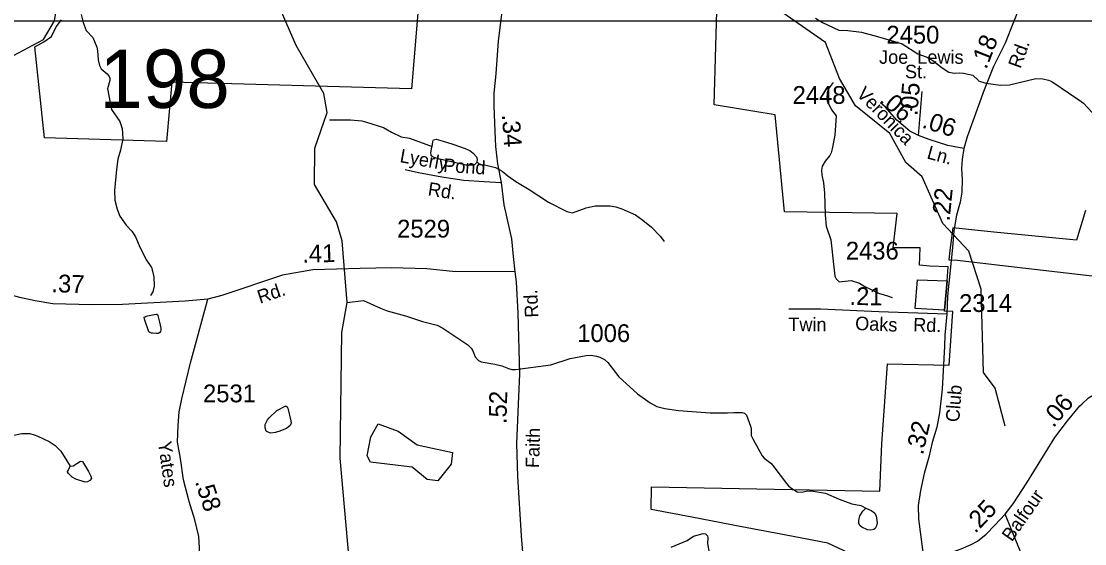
# Model space of a CAD drawing. Extents: x 1473865 to 1648260, y 639067 to 773536.
# Drawn here: x 1561206 to 1568674, y 675004 to 678674 of the extents above; entities that cross this region are included whole.
import ezdxf

# ---------------------------------------------------------------- set-up
doc = ezdxf.new("R2010")
doc.units = 0
for name, color, linetype in [('Exist Boundary Political City Limit New', 7, 'Continuous'), ('Exist Hydrographic Creek Single Shore', 7, 'Continuous'), ('Exist Hydrographic Misc Water Feature', 7, 'Continuous'), ('Exist Hydrographic Pond Under 1500 Sq Ft', 7, 'Continuous'), ('Exist Road Non-System Type 51', 7, 'Continuous'), ('Exist Road Non-System Type 51 Label', 7, 'Continuous'), ('Exist Road Secondary Mileage Hundredths English Label', 7, 'Continuous'), ('Exist Road Secondary Structure Standard Bridge Number Label', 7, 'Continuous'), ('Exist Road Secondary Type 51 Attributed', 7, 'Continuous'), ('Exist Road Secondary Type 51 Label', 7, 'Continuous'), ('Exist Road Secondary Type 51 Number Label', 7, 'Continuous'), ('Map Preparation Boundary City Limit Buffer Line', 7, 'Continuous'), ('Map Preparation Inset Cut Line', 7, 'Continuous')]:
    doc.layers.add(name, color=color, linetype=linetype)

msp = doc.modelspace()

# ---------------------------------------------------------------- linework, layer by layer
at = {"layer": 'Exist Boundary Political City Limit New'}
for points in [[(1563990.9, 678731.7), (1563946.1, 678200.1), (1562262.9, 678246.6), (1562224.8, 677830.3), (1561369.6, 677854.8), (1561301.8, 678494.3), (1561364.9, 678529.2), (1561417.6, 678566), (1561451.8, 678634.7), (1561487.6, 678682.9)], [(1567716, 676949.1), (1567585.9, 676952.9), (1567513, 676961.3), (1567517.6, 677083.4), (1567329.4, 677083.4), (1567356.1, 677323.3), (1566566.8, 677334.4), (1566500.6, 678017.8), (1566071.5, 678087.1), (1566091.2, 678744.2)], [(1567720.2, 676998.5), (1567780.2, 676996.4), (1568037.5, 676966.4), (1569110.9, 676841.6), (1569145.4, 677469.8), (1569137.1, 677562.9), (1569145.9, 677657.5), (1569756.5, 677613.8), (1569765.8, 677218.2)], [(1568679.5, 677344.9), (1568617.1, 677136.2), (1568036, 677192.4), (1567748.8, 677222.1), (1567726.2, 677063), (1567720.2, 676998.5)], [(1567707.9, 676851.6), (1567716, 676949.1)], [(1567690.5, 676644.9), (1567484.6, 676657.5), (1567501.1, 676858.9), (1567707.9, 676851.6)], [(1567707.9, 676851.6), (1567690.5, 676644.9)], [(1567690.5, 676644.9), (1567707.9, 676851.6)], [(1567169.6, 674867), (1566870.2, 675008.2), (1566626.6, 675054.8), (1566265.8, 675123.7), (1565915.9, 675190.6), (1565628.8, 675245.5), (1565632.2, 675403.4), (1567235.5, 675372.7), (1567248.4, 675706.4), (1567289.5, 676268.7), (1567722.9, 676258.2), (1567748.1, 676635.6), (1567690, 676638.6), (1567690.5, 676644.9)], [(1567169.6, 674867), (1566870.2, 675008.2), (1566626.6, 675054.8), (1566265.8, 675123.7), (1565915.9, 675190.6), (1565628.8, 675245.5), (1565632.2, 675403.4), (1567235.5, 675372.7), (1567248.4, 675706.4), (1567289.5, 676268.7), (1567722.9, 676258.2), (1567748.1, 676635.6), (1567690, 676638.6), (1567690.5, 676644.9)]]:
    msp.add_lwpolyline(points, dxfattribs=at)
at = {"layer": 'Exist Hydrographic Creek Single Shore'}
for points in [[(1560242.5, 677276.1), (1560671.6, 678081.5), (1560841.9, 678160.2), (1561151.5, 678432.8), (1561361.6, 678546.7), (1561438.6, 678676.5), (1561493.6, 679010.1), (1561770.6, 679122.7), (1562006.6, 679295.2), (1562015.6, 679354.1), (1562183.6, 679459)], [(1568116.5, 675830.2), (1568045.6, 676097.6), (1567963.6, 676207.6), (1567947.6, 676792.1), (1567859.6, 677059.8), (1567678.6, 677253.9), (1567533.6, 677581.7), (1567418.6, 677682.5), (1567304.6, 677885.1), (1567065.6, 678080.3), (1566951.6, 678272.9), (1566854.6, 678524.4), (1566500.6, 678771.1)]]:
    msp.add_lwpolyline(points, dxfattribs=at)
at = {"layer": 'Exist Hydrographic Misc Water Feature'}
for points in [[(1563509.5, 674895.9), (1563444.5, 675606.3), (1563457.5, 676489), (1563494.6, 676698.3), (1563458.6, 677132.3), (1563418.6, 677264.4), (1563264.6, 677526.8), (1563267.6, 677782.8), (1563354.6, 678033.7), (1563331.5, 678165.6), (1563136.5, 678504.3), (1562846.6, 679173.2)], [(1561626, 678720.6), (1561641.4, 678664.4), (1561660.8, 678608.2), (1561708.2, 678559.6), (1561735.5, 678491.3), (1561741.3, 678467.2), (1561744.5, 678403.2), (1561754.1, 678363), (1561765.9, 678338.9), (1561809.4, 678304.4), (1561823.3, 678286.3), (1561827.2, 678274.2), (1561827, 678258.2), (1561812.3, 678198.4), (1561838.8, 678054), (1561897.8, 677969.3), (1561913.3, 677921.2), (1561918.5, 677849.1), (1561903.6, 677769.3), (1561884.9, 677705.5), (1561874, 677633.6), (1561860.4, 677485.7), (1561863.7, 677417.7), (1561879, 677353.5), (1561898.4, 677305.3), (1561941.8, 677240.7), (1561981.3, 677200.3), (1562008.9, 677160), (1562040, 677083.6), (1562086.2, 676995.5), (1562114.6, 676950.7), (1562120.6, 676946.6), (1562135.8, 676878.5), (1562139.1, 676814.4), (1562130.7, 676774.5), (1562112.3, 676746.7)], [(1566783.7, 678696.5), (1566832.2, 678665.9), (1566946.8, 678610.6), (1567010.9, 678609.8), (1567106.8, 678596.7), (1567218.5, 678567.4), (1567338.2, 678532), (1567392.6, 678514.7), (1567501.2, 678444.1), (1567561, 678423.4), (1567608.7, 678398.8), (1567672.2, 678346.1), (1567719.9, 678317.5), (1567759.8, 678309.1), (1567791.8, 678310.7), (1567823.8, 678308.3), (1567887.7, 678295.6), (1567924.9, 678260.7), (1567927.3, 678255.1), (1567979.1, 678238.5), (1568083, 678225.3), (1568147.1, 678228.5), (1568331.6, 678272.4), (1568379.6, 678269.8), (1568419.5, 678259.4), (1568443.5, 678251.1), (1568634.1, 678122.9), (1568665.9, 678098.5), (1568756.8, 677999.4)], [(1566908.7, 678244.2), (1566880.4, 678207.3), (1566872.2, 678191.4), (1566865.9, 678171.5), (1566863.6, 678131.5), (1566865.3, 678115.5), (1566896.7, 678051.1), (1566928.2, 678010.7), (1566918.7, 677874.8), (1566901.6, 677779), (1566893.3, 677749.1), (1566885.1, 677731.2), (1566852.6, 677691.6), (1566834.3, 677663.8), (1566830.2, 677655.8), (1566825.9, 677627.9), (1566827.6, 677595.9), (1566839, 677539.7), (1566846.1, 677467.6), (1566851.3, 677313.9), (1566859.6, 677235.5), (1566890.5, 677139.1), (1566897.8, 677075), (1566905.1, 677010.9), (1566919.7, 676882.7), (1566928.4, 676865), (1566949.2, 676843.7), (1567033.9, 676853.2), (1567093.5, 676834.9), (1567130.9, 676812.2), (1567170.8, 676791.8), (1567202.6, 676775.4), (1567226.5, 676763.1), (1567290.4, 676746.4), (1567322.2, 676734)], [(1563369.2, 677982.5), (1563518.5, 677982.5), (1563598.5, 677973.5), (1563630.4, 677965.1), (1563750.1, 677927.8), (1563805.7, 677895.1), (1563873.4, 677862.3), (1563933.3, 677853.6), (1564091.8, 677795.3)], [(1564091.8, 677795.3), (1564097.2, 677827.4), (1564098.9, 677835.5), (1564100.6, 677840.4), (1564120.2, 677845), (1564136.8, 677840.7), (1564169.1, 677832.2), (1564237.4, 677810.2), (1564323.9, 677780.6), (1564345.2, 677771.4), (1564355, 677765.2), (1564378.6, 677748.3), (1564403.4, 677722.4), (1564406.2, 677715.8), (1564407.2, 677702.1), (1564405.4, 677685.9)], [(1564405.4, 677685.9), (1564401.3, 677677.8), (1564389.8, 677666.6), (1564384.9, 677665), (1564376.8, 677663.1), (1564351.2, 677662.6), (1564339.1, 677662.8), (1564327.3, 677663.8), (1564145.2, 677705.5), (1564112.5, 677713.6), (1564104.8, 677717), (1564088.3, 677726.5), (1564083.9, 677733.9), (1564083.2, 677739.2), (1564082.9, 677746.5), (1564087.3, 677777.3), (1564090.2, 677789.8), (1564091.8, 677795.3)], [(1564405.4, 677685.9), (1564427.4, 677667.9), (1564471.4, 677663.4), (1564535.3, 677646.6), (1564583, 677622), (1564622.6, 677587.5), (1564678.2, 677548.9), (1564773.7, 677491.8), (1564908.7, 677402.2), (1565036, 677336.7), (1565075.9, 677328.2), (1565172.4, 677363.2), (1565236.6, 677378.4), (1565340.5, 677377.2), (1565380.5, 677370.7), (1565424.4, 677356.2), (1565519.4, 677313.6), (1565571.5, 677276.5), (1565631, 677227.8), (1565694.4, 677163), (1565720, 677126.7)], [(1563494.6, 676698.3), (1563608.6, 676713.3), (1563728, 676659.9), (1563775.8, 676639.3), (1563903.4, 676605.8), (1564023.1, 676564.4), (1564126.8, 676539.3), (1564166.6, 676518.8), (1564341.4, 676400.7), (1564365.1, 676378.4), (1564376.9, 676358.3), (1564392.5, 676316.1), (1564416.2, 676291.9), (1564436.1, 676281.6), (1564531.9, 676266.5), (1564579.8, 676253.9), (1564627.7, 676235.4), (1564651.6, 676229.1), (1564675.6, 676228.8), (1564924.1, 676259.9), (1565060.5, 676304.3), (1565172.9, 676327), (1565204.9, 676328.7), (1565244.9, 676322.2), (1565268.8, 676313.9), (1565300.6, 676297.6), (1565324.3, 676277.3), (1565403.3, 676176.3), (1565534, 676056.8), (1565621.4, 675993.8), (1565669.1, 675969.2), (1565725, 675954.6), (1565820.9, 675939.4), (1566044.7, 675922.8), (1566164.7, 675923.4), (1566210.9, 675926.9), (1566268.8, 675926.2), (1566284.8, 675922.1), (1566298.6, 675907.9), (1566327.8, 675829.5), (1566331.7, 675813.5), (1566331.1, 675765.5), (1566342.8, 675741.3), (1566409.5, 675620.6), (1566423.3, 675604.4), (1566468.9, 675569.9), (1566484.8, 675553.7), (1566579.5, 675426.5), (1566593.3, 675410.4), (1566611.1, 675396.2), (1566654.8, 675369.7), (1566686.8, 675367.3), (1566726.9, 675374.8), (1566766.9, 675374.4), (1566854.8, 675359.3), (1566950.4, 675318.2), (1567038.1, 675285.2), (1567101.9, 675272.4), (1567137.1, 675254.4)], [(1562152.9, 676481.7), (1562126.8, 676483.1), (1562119.6, 676483.7), (1562107.4, 676487.4), (1562102.4, 676492), (1562071.5, 676581.7), (1562069.5, 676596.1), (1562075.3, 676599), (1562083.5, 676602.5), (1562092.6, 676604.9), (1562126.9, 676612.1), (1562155.5, 676615.8), (1562159.6, 676616.3), (1562162.1, 676613.7), (1562164.7, 676608), (1562176.2, 676560.5), (1562184.9, 676517.5), (1562185.3, 676505.8), (1562183.6, 676494.6), (1562178.4, 676487.5), (1562172.2, 676483.5), (1562169.2, 676482), (1562152.9, 676481.7)], [(1563063.5, 675974), (1563073.8, 675965.9), (1563077.7, 675955.8), (1563098.7, 675867.6), (1563100.5, 675851.6), (1563094.4, 675835.7), (1563068.2, 675813.9), (1563013.8, 675792.6), (1562989.7, 675784.9), (1562957.7, 675781.2), (1562933.7, 675789.5), (1562925.8, 675795.6), (1562918.1, 675817.7), (1562918.4, 675841.7), (1562934.8, 675873.5), (1562946.9, 675889.4), (1563001.5, 675940.8), (1563063.5, 675974)], [(1561141.1, 675764), (1561209.3, 675779.2), (1561265.3, 675778.5), (1561297.2, 675770.1), (1561321.1, 675759.9), (1561400.8, 675722.9), (1561444.4, 675694.4), (1561484, 675653.9), (1561548.6, 675548)], [(1561548.6, 675548), (1561568.9, 675551), (1561621.3, 675584.3), (1561635.2, 675582.2), (1561678.5, 675511.7), (1561694.1, 675479.5), (1561698, 675463.5), (1561687.7, 675447.6), (1561669.7, 675439.8), (1561653.7, 675437.9), (1561589.8, 675458.7), (1561562, 675473), (1561536.3, 675497.3), (1561530.5, 675509.4), (1561548.6, 675548)], [(1567137.1, 675254.4), (1567173.6, 675237.6), (1567189.5, 675227.4), (1567197.4, 675221.3), (1567209.2, 675199.2), (1567216.7, 675151.1), (1567212.4, 675129.2), (1567202.2, 675111.3), (1567194.1, 675105.4), (1567172.1, 675099.6), (1567148.1, 675101.9), (1567108.3, 675120.3), (1567094.3, 675132.5), (1567088.5, 675148.6), (1567086.8, 675168.6), (1567095.2, 675200.5), (1567115.5, 675232.3), (1567137.1, 675254.4)], [(1565770.2, 674979.9), (1565882.7, 675026.6), (1565927.1, 675058.1), (1565995.4, 675075.3), (1566011.3, 675073.1), (1566025.1, 675059), (1566026.9, 675044.9), (1566024.6, 675005), (1566037.8, 674940.8)]]:
    msp.add_lwpolyline(points, dxfattribs=at)
at = {"layer": 'Exist Hydrographic Pond Under 1500 Sq Ft'}
msp.add_lwpolyline([(1564057, 675455), (1563950.1, 675542.5), (1563658.1, 675577.9), (1563634.1, 675621.1), (1563661.1, 675755.1), (1563713, 675846), (1563853.1, 675793.9), (1563985, 675699.3), (1564235.1, 675645.1), (1564225.1, 675563.2), (1564132.1, 675446.9), (1564057, 675455)], dxfattribs=at)
at = {"layer": 'Exist Road Non-System Type 51'}
for points in [[(1563901.6, 677633.7), (1563995.3, 677611), (1564159.2, 677581.5), (1564313, 677557.9), (1564457.1, 677548.6), (1564575, 677542.5)], [(1568352.4, 674642.2), (1568305.9, 674765), (1568241.6, 674901.8), (1568116.1, 675211.9)]]:
    msp.add_lwpolyline(points, dxfattribs=at)
at = {"layer": 'Exist Road Secondary Type 51 Attributed'}
msp.add_line((1567506.7, 677872.6), (1567532.4, 678181.7), dxfattribs=at)
for points in [[(1564637, 680300.8), (1564652.6, 680203.8), (1564670.6, 680042.9), (1564691.9, 679828.5), (1564678.6, 679653.9), (1564671.8, 679458), (1564656.2, 679302.1), (1564630.3, 679113.4), (1564607.8, 678925.6), (1564581.9, 678759.4), (1564554.2, 678537), (1564538.6, 678305), (1564524.8, 678168.2), (1564523.3, 678079), (1564531.1, 677898.8), (1564536.9, 677795.3), (1564550.7, 677672.3), (1564575, 677542.5), (1564595.5, 677384.4), (1564647.6, 677145.5), (1564659.5, 677022.9), (1564671.6, 676913.8)], [(1568354.7, 679124.1), (1568115, 678519.1), (1568032.9, 678356), (1567968.9, 678192.8), (1567848.6, 677862.1), (1567825.6, 677780.5)], [(1567506.7, 677872.6), (1567445, 677901.5), (1567353.9, 677978.8), (1567275.1, 678069.8), (1567240.7, 678100)], [(1567825.6, 677780.5), (1567713.9, 677802), (1567582.3, 677843.7), (1567506.7, 677872.6)], [(1567825.6, 677780.5), (1567812.6, 677704.6), (1567807.9, 677640.6), (1567812.9, 677562.5), (1567811.8, 677474.5), (1567798.9, 677402.7), (1567773.6, 677311), (1567756.2, 677201.1), (1567744.9, 677085.2), (1567710.6, 676743.6), (1567705, 676617.6)], [(1562515, 676721.9), (1562355.9, 676708.1), (1561916.4, 676685.5), (1561701.7, 676681.8), (1561427.5, 676690.4), (1561302.9, 676711.3), (1561206, 676732.1), (1561044.4, 676773.6), (1560755.1, 676862.2), (1560616.7, 676907)], [(1564671.6, 676913.8), (1564233.2, 676916.5), (1564053.3, 676934.1), (1563805.4, 676942.5), (1563585.2, 676938.5), (1563253.7, 676927.9), (1563040.9, 676889.8), (1562613.6, 676747.9), (1562515, 676721.9)], [(1564671.6, 676913.8), (1564680.3, 676842.8), (1564692.2, 676622.8), (1564704.6, 676198.6), (1564697.6, 676038.8), (1564684.2, 675708.6), (1564690.6, 675476.3), (1564716.2, 675060), (1564728.7, 674916.9)], [(1562394, 673718.6), (1562408, 673946.7), (1562422.7, 674258.5), (1562426.3, 674434.5), (1562442.1, 674626.5), (1562450.2, 674854.5), (1562457.2, 674976.4), (1562451.8, 675054.5), (1562425, 675172.7), (1562383.9, 675301.2), (1562345.4, 675453.7), (1562324.6, 675601.9), (1562301.7, 675718.1), (1562306.7, 675834), (1562315.6, 675930.1), (1562332.5, 676022), (1562394.6, 676275.5), (1562515, 676721.9)], [(1567705, 676617.6), (1567228.9, 676633.8), (1566819.1, 676651.1), (1566601, 676651.9), (1566596.9, 676652.3)], [(1567705, 676617.6), (1567693, 676469.6), (1567688.7, 676391), (1567672.3, 676089.8), (1567654.2, 675923.9), (1567634.9, 675824.1), (1567603.5, 675714.4), (1567580.3, 675612.9), (1567546.7, 675497.1), (1567521.3, 675379.3), (1567504, 675273.6), (1567506.8, 675177.5), (1567546.1, 674874.4)], [(1568656.9, 675987), (1568702, 676028.2), (1568802.7, 676091), (1568929.8, 676161.5), (1569002.4, 676208.4), (1569031.8, 676225), (1569062.6, 676242.5)], [(1568465.4, 675751), (1568553.4, 675868.3), (1568640.9, 675972.3), (1568656.9, 675987)], [(1567546.1, 674874.4), (1567671.1, 674920.1), (1567806.5, 674968.3), (1567877, 674999.3), (1567921.3, 675021.9), (1567982.4, 675071.4), (1568043.5, 675135.9), (1568116.1, 675211.9), (1568172.2, 675284.5), (1568266.9, 675431.9), (1568465.4, 675751)]]:
    msp.add_lwpolyline(points, dxfattribs=at)
at = {"layer": 'Map Preparation Boundary City Limit Buffer Line'}
for points in [[(1563990.9, 678731.7), (1563946.1, 678200.1), (1562262.9, 678246.6), (1562224.8, 677830.3), (1561369.6, 677854.8), (1561301.8, 678494.3), (1561364.9, 678529.2), (1561417.6, 678566), (1561451.8, 678634.7), (1561487.6, 678682.9)], [(1567716, 676949.1), (1567585.9, 676952.9), (1567513, 676961.3), (1567517.6, 677083.4), (1567329.4, 677083.4), (1567356.1, 677323.3), (1566566.8, 677334.4), (1566500.6, 678017.8), (1566071.5, 678087.1), (1566091.2, 678744.2)], [(1567720.2, 676998.5), (1567780.2, 676996.4), (1568037.5, 676966.4), (1569110.9, 676841.6), (1569145.4, 677469.8), (1569137.1, 677562.9), (1569145.9, 677657.5), (1569756.5, 677613.8), (1569765.8, 677218.2)], [(1568679.5, 677344.9), (1568617.1, 677136.2), (1568036, 677192.4), (1567748.8, 677222.1), (1567726.2, 677063), (1567720.2, 676998.5)], [(1567707.9, 676851.6), (1567716, 676949.1)], [(1567690.5, 676644.9), (1567484.6, 676657.5), (1567501.1, 676858.9), (1567707.9, 676851.6)], [(1567707.9, 676851.6), (1567690.5, 676644.9)], [(1567690.5, 676644.9), (1567707.9, 676851.6)], [(1567169.6, 674867), (1566870.2, 675008.2), (1566626.6, 675054.8), (1566265.8, 675123.7), (1565915.9, 675190.6), (1565628.8, 675245.5), (1565632.2, 675403.4), (1567235.5, 675372.7), (1567248.4, 675706.4), (1567289.5, 676268.7), (1567722.9, 676258.2), (1567748.1, 676635.6), (1567690, 676638.6), (1567690.5, 676644.9)], [(1567169.6, 674867), (1566870.2, 675008.2), (1566626.6, 675054.8), (1566265.8, 675123.7), (1565915.9, 675190.6), (1565628.8, 675245.5), (1565632.2, 675403.4), (1567235.5, 675372.7), (1567248.4, 675706.4), (1567289.5, 676268.7), (1567722.9, 676258.2), (1567748.1, 676635.6), (1567690, 676638.6), (1567690.5, 676644.9)]]:
    msp.add_lwpolyline(points, dxfattribs=at)
at = {"layer": 'Map Preparation Inset Cut Line'}
for points in [[(1530807.2, 678673.7), (1530807.2, 722115.9), (1605695.7, 722115.9), (1605695.7, 695030), (1593323.3, 695030), (1593323.3, 678673.7), (1530807.2, 678673.7)], [(1544130.8, 639067.3), (1606587.1, 639067.3), (1606587.1, 678673.7), (1544130.8, 678673.7), (1544130.8, 639067.3)]]:
    msp.add_lwpolyline(points, dxfattribs=at)

# ---------------------------------------------------------------- texts
at = {"layer": 'Exist Road Non-System Type 51 Label'}
for s, rotation, p in [('Lyerly', 349.78845, (1563859.6, 677685)), ('Pond', 356.30241, (1564167, 677616.7)), ('Rd.', 351.3062, (1564056.9, 677451.2))]:
    msp.add_text(s, height=95, rotation=rotation, dxfattribs=at).set_placement(p)
at = {"layer": 'Exist Road Secondary Mileage Hundredths English Label'}
for s, rotation, p in [('.18', 68.60788, (1567982.8, 678331.4)), ('.05', 85.24481, (1567498.4, 678007.3)), ('.06', 319.23127, (1567224.9, 678110.8)), ('.06', 342.42986, (1567525.1, 677929)), ('.34', 273.89994, (1564581.1, 678018.6)), ('.22', 84.26446, (1567724.6, 677266)), ('.41', 1.03034, (1563180.1, 676978.7)), ('.37', 358.21649, (1561416, 676771.8)), ('.21', 358.9505, (1567021.4, 676682)), ('.52', 88.48034, (1564613, 675843.5)), ('.06', 49.94854, (1568454.1, 675813.9)), ('.32', 77.10179, (1567537.8, 675623.1)), ('.58', 287.70729, (1562424.2, 675440.9)), ('.25', 46.29435, (1567905.3, 675071.5))]:
    msp.add_text(s, height=125, rotation=rotation, dxfattribs=at).set_placement(p)
at = {"layer": 'Exist Road Secondary Structure Standard Bridge Number Label'}
msp.add_text('198', height=410.1, dxfattribs=at).set_placement((1561754.9, 678064.9))
at = {"layer": 'Exist Road Secondary Type 51 Label'}
for s, p in [('Lewis', (1567498.7, 678375.2)), ('Joe', (1567230.3, 678375.2)), ('St.', (1567412.1, 678273.2))]:
    msp.add_text(s, height=95, dxfattribs=at).set_placement(p)
for s, rotation, p in [('Rd.', 70.11993, (1568223.5, 678336.8)), ('Veronica', 314.26354, (1567066.1, 678157.2)), ('Ln.', 344.6622, (1567560.2, 677711.6)), ('Rd.', 18.64214, (1562882.2, 676689.3)), ('Rd.', 92.80367, (1564838.3, 676594.5)), ('Twin', 359.78882, (1566592.9, 676497.7)), ('Oaks', 357.58567, (1567060.6, 676506.1)), ('Rd.', 358.0487, (1567468.3, 676496.5)), ('Club', 85.57775, (1567792.5, 675856)), ('Faith', 88.37242, (1564842.1, 675534.8)), ('Yates', 277.98968, (1562165.2, 675717.6)), ('Balfour', 55.03425, (1568162.6, 675013.1))]:
    msp.add_text(s, height=95, rotation=rotation, dxfattribs=at).set_placement(p)
at = {"layer": 'Exist Road Secondary Type 51 Number Label'}
for s, p in [('2450', (1567281.6, 678517.1)), ('2448', (1566622.7, 678093.7)), ('2529', (1563845.1, 677154.6)), ('2436', (1566996.5, 677000.2)), ('2314', (1567792, 676632.2)), ('1006', (1565110.1, 676421)), ('2531', (1562482.1, 675997.7))]:
    msp.add_text(s, height=125, dxfattribs=at).set_placement(p)

doc.saveas('drawing.dxf')
